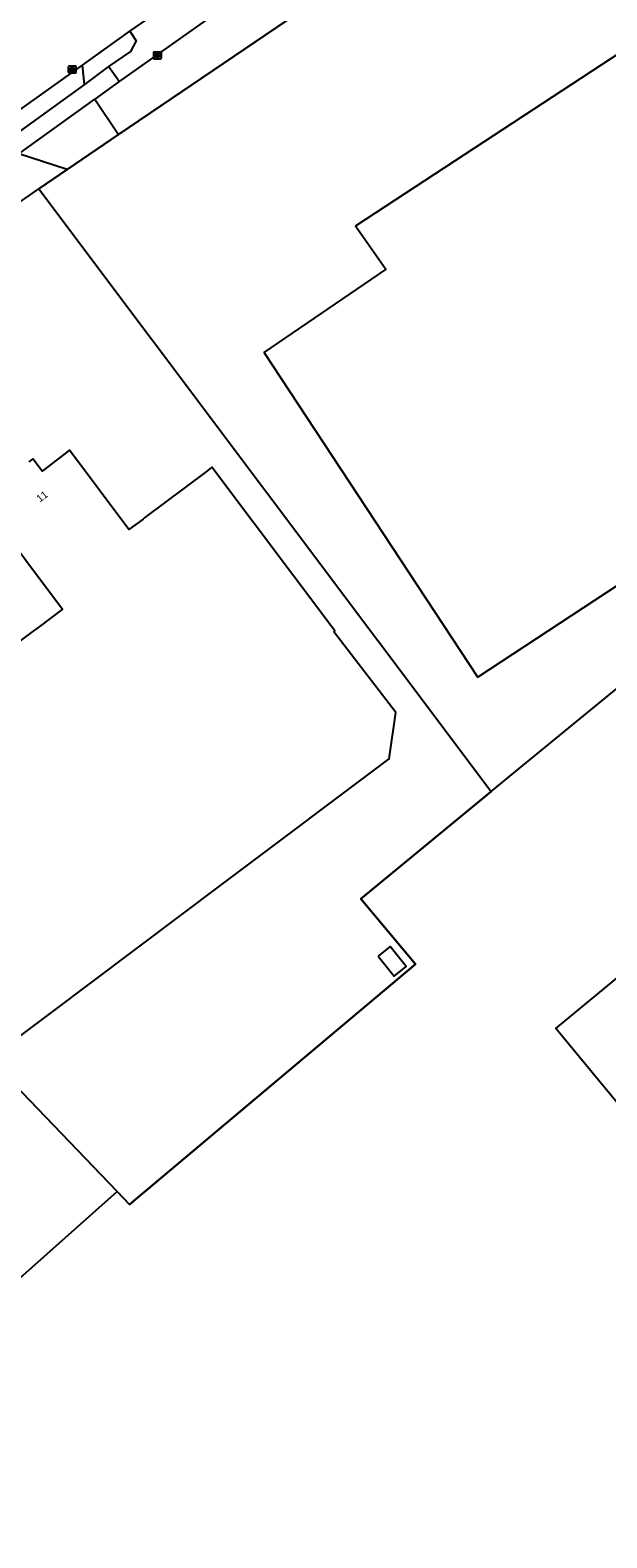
# Model space of a CAD drawing. Extents: x 156141 to 158132, y 385651 to 388399.
# Drawn here: x 157101 to 157179.8, y 387176.2 to 387382.1 of the extents above; entities that cross this region are included whole.
import ezdxf

# ---------------------------------------------------------------- set-up
doc = ezdxf.new("R2010")
doc.units = 0
for name, color, linetype in [('IMGEO_Berm_groen', 7, 'Continuous'), ('IMGEO_Erf', 7, 'Continuous'), ('IMGEO_Fietspad_gesloten', 7, 'Continuous'), ('IMGEO_Fietspad_open', 7, 'Continuous'), ('IMGEO_Hek', 7, 'Continuous'), ('IMGEO_Kolk', 7, 'Continuous'), ('IMGEO_Pand', 7, 'Continuous'), ('IMGEO_Pand_nummerreeks', 7, 'Continuous'), ('IMGEO_Rijbaan_lokaal_gesloten', 7, 'Continuous'), ('IMGEO_Rijbaan_lokaal_open', 7, 'Continuous'), ('IMGEO_Rioolput', 7, 'Continuous')]:
    doc.layers.add(name, color=color, linetype=linetype)

msp = doc.modelspace()

# ---------------------------------------------------------------- linework, layer by layer
at = {"layer": 'IMGEO_Berm_groen'}
for points in [[(157146.09, 387390.27), (157113.08, 387367.85)], [(157106.07, 387363.07), (157102.2, 387360.43)], [(157098.81, 387358.08), (157102.2, 387360.43)]]:
    msp.add_lwpolyline(points, dxfattribs=at)
at = {"layer": 'IMGEO_Erf'}
for points in [[(157163.98, 387278.11), (157167.31, 387280.85), (157192.4, 387301.4), (157205.97, 387285.3), (157237.33, 387310.44), (157244.03, 387302.72), (157320.71, 387353.62), (157305.68, 387375.03)], [(157102.2, 387360.43), (157163.98, 387278.11)], [(157112.91, 387223.48), (157031.44, 387308.36)], [(157163.98, 387278.11), (157146.2, 387263.46), (157153.67, 387254.54), (157114.58, 387221.74), (157112.91, 387223.48)], [(157057.62, 387174.27), (157112.91, 387223.48)]]:
    msp.add_lwpolyline(points, dxfattribs=at)
at = {"layer": 'IMGEO_Fietspad_gesloten'}
for points in [[(157111.74, 387377.15), (157108.46, 387374.69)], [(157113.2, 387375.1), (157111.74, 387377.15)], [(157113.2, 387375.1), (157109.84, 387372.68)]]:
    msp.add_lwpolyline(points, dxfattribs=at)
at = {"layer": 'IMGEO_Fietspad_open'}
for points in [[(157125.75, 387383.99), (157113.2, 387375.1)], [(157114.66, 387381.96), (157115.52, 387380.64), (157114.73, 387379.18), (157111.74, 387377.15)]]:
    msp.add_lwpolyline(points, dxfattribs=at)
at = {"layer": 'IMGEO_Hek'}
for points in [[(157113.08, 387367.85), (157146.09, 387390.27)], [(157106.07, 387363.07), (157113.08, 387367.85)], [(157102.2, 387360.43), (157106.07, 387363.07)], [(157102.2, 387360.43), (157163.98, 387278.11)], [(157114.58, 387221.74), (157153.67, 387254.54), (157146.2, 387263.46), (157163.98, 387278.11), (157167.31, 387280.85), (157192.4, 387301.4), (157205.97, 387285.3), (157237.33, 387310.44)], [(157031.44, 387308.36), (157112.91, 387223.48)], [(157057.62, 387174.27), (157112.91, 387223.48)], [(157112.91, 387223.48), (157114.58, 387221.74)]]:
    msp.add_lwpolyline(points, dxfattribs=at)
at = {"layer": 'IMGEO_Kolk'}
for p, q in [((157106.28, 387376.31), (157106.28, 387377.17)), ((157106.35, 387377.24), (157107.2, 387377.24)), ((157107.2, 387376.24), (157106.35, 387376.24)), ((157106.76, 387377.02), (157106.79, 387377.02)), ((157106.79, 387376.46), (157106.76, 387376.46)), ((157107.28, 387377.17), (157107.28, 387376.31))]:
    msp.add_line(p, q, dxfattribs=at)
for points in [[(157106.28, 387376.31), (157106.28, 387377.17)], [(157106.35, 387377.24), (157107.2, 387377.24)], [(157107.2, 387376.24), (157106.35, 387376.24)], [(157106.6, 387376.94), (157106.72, 387376.94), (157106.72, 387376.79), (157106.85, 387376.94), (157107.01, 387376.94), (157106.87, 387376.79), (157107.02, 387376.54), (157106.87, 387376.54), (157106.78, 387376.7), (157106.72, 387376.64), (157106.72, 387376.54), (157106.6, 387376.54), (157106.6, 387376.94)], [(157107.28, 387377.17), (157107.28, 387376.31)]]:
    msp.add_lwpolyline(points, dxfattribs=at)
for centre, start, end in [((157106.35, 387377.16), 91.552, 178.448), ((157106.35, 387377.16), 91.552, 178.448), ((157106.35, 387376.32), 181.552, 268.448), ((157106.35, 387376.32), 181.552, 268.448), ((157107.2, 387377.16), 1.552, 88.448), ((157107.2, 387377.16), 1.552, 88.448), ((157107.2, 387376.32), 271.552, 358.448), ((157107.2, 387376.32), 271.552, 358.448)]:
    msp.add_arc(centre, 0.0765, start, end, dxfattribs=at)
for centre, major_axis, ratio, start_param, end_param in [((157106.76, 387376.74), (-0.387, 0.002), 0.722429, 4.712389, 7.853982), ((157106.79, 387376.74), (-0.39, 0.002), 0.717154, 1.570796, 4.712389)]:
    msp.add_ellipse(centre, major_axis=major_axis, ratio=ratio, start_param=start_param, end_param=end_param, dxfattribs=at)
at = {"layer": 'IMGEO_Pand'}
for points in [[(157132.98, 387338.1), (157149.58, 387349.4), (157147.36, 387352.61), (157145.47, 387355.36), (157145.56, 387355.42), (157216.58, 387402.06), (157214.42, 387405.35), (157206.77, 387417.03), (157210.94, 387419.78), (157209.65, 387421.72), (157218.51, 387427.55), (157243.69, 387389.24), (157201.9, 387361.79), (157229.36, 387320), (157203.83, 387303.22), (157195.6, 387315.75), (157162.17, 387293.75), (157132.98, 387338.1)], [(157150.96, 387288.91), (157142.48, 387299.94), (157142.64, 387300.06), (157125.84, 387322.41), (157125.35, 387322.02), (157125.09, 387321.83), (157116.69, 387315.53), (157116.44, 387315.33), (157114.52, 387313.92), (157106.4, 387324.73), (157102.66, 387321.9), (157101.39, 387323.57), (157100.85, 387323.16)], [(157281.16, 387114.57), (157172.83, 387245.77), (157197.06, 387265.8), (157252.98, 387198.06), (157346.37, 387275.22), (157403.93, 387322.7), (157441.45, 387277.16), (157422.05, 387261.11), (157421.65, 387260.78), (157413.54, 387270.58), (157319.99, 387193.25), (157354.89, 387150.97), (157460.35, 387237.99), (157497.38, 387193.06), (157477.56, 387176.69), (157469.96, 387185.87), (157379.21, 387110.93)], [(157095.38, 387316.43), (157105.45, 387303.03), (157102.26, 387300.64), (157101.63, 387300.17), (157101.48, 387300.06), (157073.98, 387279.56)], [(157099.41, 387244.54), (157103.59, 387247.68), (157127.25, 387265.46), (157128.17, 387266.15), (157150.05, 387282.59), (157150.96, 387288.91)], [(157148.56, 387255.64), (157150.75, 387252.92), (157152.39, 387254.24), (157150.2, 387256.96), (157148.56, 387255.64)]]:
    msp.add_lwpolyline(points, dxfattribs=at)
at = {"layer": 'IMGEO_Rijbaan_lokaal_gesloten'}
for points in [[(157114.66, 387381.96), (157117.08, 387383.67)], [(157108.17, 387377.34), (157114.66, 387381.96)], [(157094.68, 387367.73), (157108.17, 387377.34)]]:
    msp.add_lwpolyline(points, dxfattribs=at)
at = {"layer": 'IMGEO_Rijbaan_lokaal_open'}
for points in [[(157108.46, 387374.69), (157108.17, 387377.34)], [(157108.46, 387374.69), (157096.09, 387365.78)], [(157099.5, 387365.24), (157109.84, 387372.68)], [(157109.84, 387372.68), (157113.08, 387367.85)], [(157113.08, 387367.85), (157106.07, 387363.07)], [(157106.07, 387363.07), (157099.5, 387365.24)]]:
    msp.add_lwpolyline(points, dxfattribs=at)
at = {"layer": 'IMGEO_Rioolput'}
for p, q in [((157117.9, 387378.25), (157117.9, 387379.1)), ((157117.97, 387379.17), (157118.82, 387379.17)), ((157118.82, 387378.17), (157117.97, 387378.17)), ((157118.41, 387378.39), (157118.38, 387378.39)), ((157118.39, 387378.95), (157118.41, 387378.95)), ((157118.9, 387379.1), (157118.9, 387378.25))]:
    msp.add_line(p, q, dxfattribs=at)
for points in [[(157117.9, 387378.25), (157117.9, 387379.1)], [(157117.97, 387379.17), (157118.82, 387379.17)], [(157118.82, 387378.17), (157117.97, 387378.17)], [(157118.49, 387378.87), (157118.23, 387378.87), (157118.23, 387378.47)], [(157118.23, 387378.47), (157118.36, 387378.47), (157118.36, 387378.63), (157118.37, 387378.63)], [(157118.41, 387378.79), (157118.36, 387378.79), (157118.36, 387378.71)], [(157118.36, 387378.71), (157118.41, 387378.71)], [(157118.42, 387378.6), (157118.49, 387378.47), (157118.63, 387378.47), (157118.56, 387378.6)], [(157118.9, 387379.1), (157118.9, 387378.25)]]:
    msp.add_lwpolyline(points, dxfattribs=at)
for centre, radius, start, end in [((157117.97, 387379.1), 0.0765, 91.552, 178.448), ((157117.97, 387379.1), 0.0765, 91.552, 178.448), ((157117.97, 387378.25), 0.0765, 181.552, 268.448), ((157117.97, 387378.25), 0.0765, 181.552, 268.448), ((157118.37, 387378.58), 0.0533, 26.0293, 88.6989), ((157118.42, 387378.69), 0.0964, 77.0061, 93.1865), ((157118.39, 387378.9), 0.19, 274.7715, 282.9687), ((157118.43, 387378.75), 0.0378, 276.6634, 79.6772), ((157118.49, 387378.76), 0.109, 350.3612, 89.416), ((157118.48, 387378.76), 0.112, 277.5842, 350.9817), ((157118.47, 387378.54), 0.108, 29.5134, 73.7905), ((157118.82, 387379.1), 0.0765, 1.552, 88.448), ((157118.82, 387379.1), 0.0765, 1.552, 88.448), ((157118.82, 387378.25), 0.0765, 271.552, 358.448), ((157118.82, 387378.25), 0.0765, 271.552, 358.448)]:
    msp.add_arc(centre, radius, start, end, dxfattribs=at)
for centre, major_axis, ratio, start_param, end_param in [((157118.38, 387378.67), (-0.387, 0.002), 0.722429, 4.712389, 7.853982), ((157118.41, 387378.67), (-0.39, 0.002), 0.717154, 1.570796, 4.712389)]:
    msp.add_ellipse(centre, major_axis=major_axis, ratio=ratio, start_param=start_param, end_param=end_param, dxfattribs=at)

# ---------------------------------------------------------------- texts
at = {"layer": 'IMGEO_Pand_nummerreeks'}
msp.add_text('11', height=1, rotation=36.7667, dxfattribs=at).set_placement((157102.36, 387317.58))

doc.saveas('drawing.dxf')
